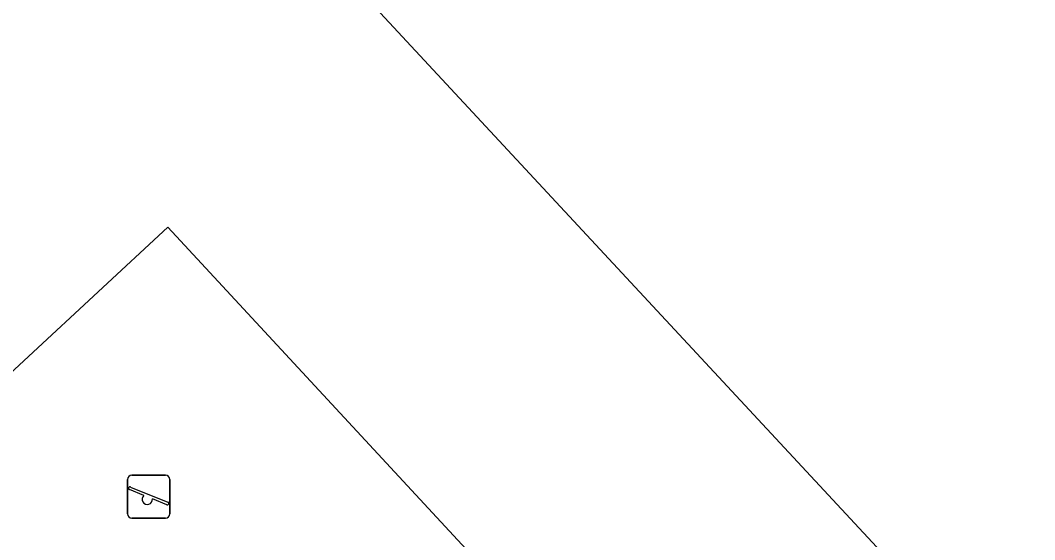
# Model space of a CAD drawing. Extents: x 157466 to 158888, y 383063 to 384677.
# Drawn here: x 158206.27 to 158229.97, y 384200.29 to 384212.41 of the extents above; entities that cross this region are included whole.
import ezdxf

# ---------------------------------------------------------------- set-up
doc = ezdxf.new("R2010")
doc.units = 0
doc.layers.add('IMGEO_Groenvoorziening', color=7, linetype='Continuous')
doc.layers.add('IMGEO_Speelvoorziening', color=7, linetype='Continuous')

msp = doc.modelspace()

# ---------------------------------------------------------------- linework, layer by layer
at = {"layer": 'IMGEO_Groenvoorziening'}
for points in [[(158245.873, 384179.05), (158207.292, 384220.529), (158179.831, 384194.875)], [(158209.555, 384189.332), (158212.058, 384191.602), (158215.31, 384188.184), (158221.89, 384194.46), (158209.716, 384207.588), (158203.191, 384201.545), (158197.973, 384196.671)]]:
    msp.add_lwpolyline(points, dxfattribs=at)
at = {"layer": 'IMGEO_Speelvoorziening'}
for p, q in [((158208.871, 384201.794), (158209.661, 384201.794)), ((158209.661, 384201.794), (158208.871, 384201.794)), ((158208.771, 384200.894), (158208.771, 384201.694)), ((158208.771, 384201.694), (158208.771, 384200.894)), ((158209.761, 384201.694), (158209.761, 384200.894)), ((158209.761, 384200.894), (158209.761, 384201.694)), ((158209.154, 384201.322), (158208.815, 384201.459)), ((158208.84, 384201.519), (158209.716, 384201.166)), ((158209.692, 384201.106), (158209.352, 384201.243)), ((158209.661, 384200.794), (158208.871, 384200.794)), ((158208.871, 384200.794), (158209.661, 384200.794))]:
    msp.add_line(p, q, dxfattribs=at)
for centre, radius, start, end in [((158208.871, 384201.694), 0.1, 90, 180), ((158208.871, 384201.694), 0.1, 90, 180), ((158209.661, 384201.694), 0.1, 0, 90), ((158209.661, 384201.694), 0.1, 360, 90), ((158208.828, 384201.489), 0.0327, 68.078, 248.078), ((158209.233, 384201.232), 0.12, 130.9928, 5.1632), ((158209.704, 384201.136), 0.0327, 248.078, 68.078), ((158208.871, 384200.894), 0.1, 180, 270), ((158208.871, 384200.894), 0.1, 180, 270), ((158209.661, 384200.894), 0.1, 270, 0), ((158209.661, 384200.894), 0.1, 270, 0)]:
    msp.add_arc(centre, radius, start, end, dxfattribs=at)

doc.saveas('drawing.dxf')
